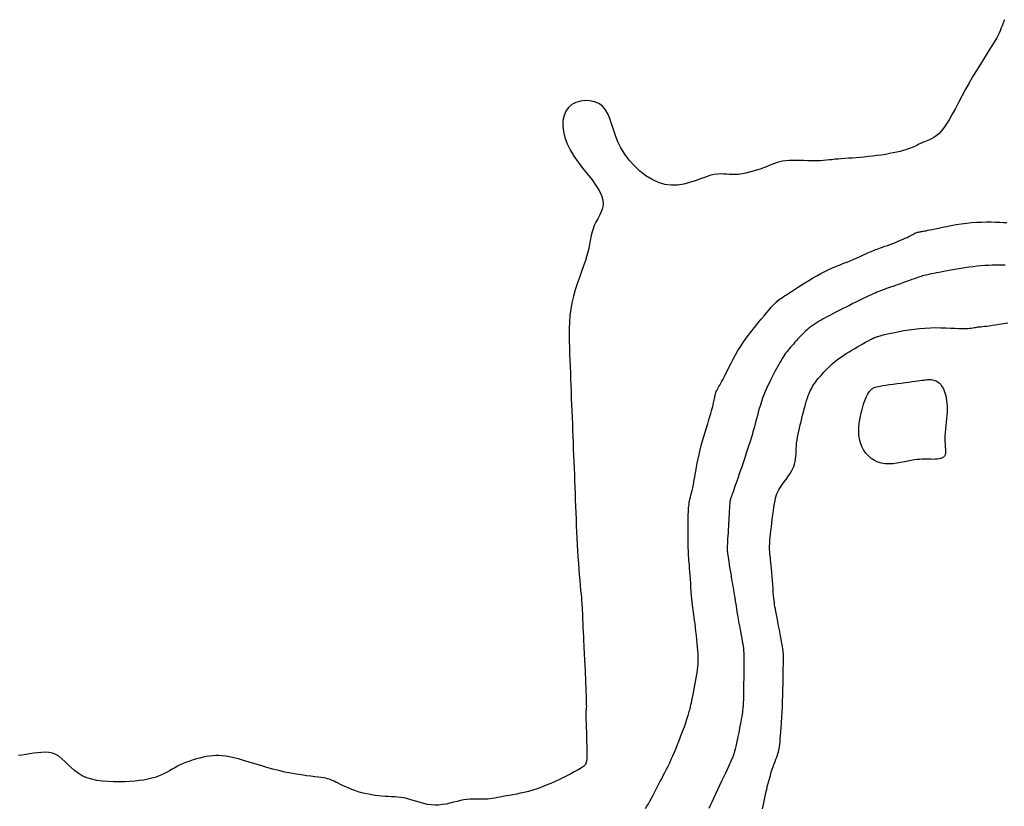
# Model space of a CAD drawing. Header units: millimetres. Extents: x 32690613 to 32693367, y 5343692 to 5344708.
# Tile 286 of 656: x 32692711 to 32692730, y 5344005 to 5344020. Entities that reach past the tile are written whole.
import ezdxf

# ---------------------------------------------------------------- set-up
doc = ezdxf.new("R2010")
doc.units = ezdxf.units.MM
doc.header["$LTSCALE"] = 20
for name, color, linetype in [('02-DGM_HL_492.50', 92, 'Continuous'), ('02-DGM_HL_493.00', 102, 'Continuous'), ('02-DGM_HL_493.50', 112, 'Continuous'), ('02-DGM_HL_494.00', 122, 'Continuous'), ('02-DGM_HL_494.50', 132, 'Continuous')]:
    doc.layers.add(name, color=color, linetype=linetype)

msp = doc.modelspace()

# ---------------------------------------------------------------- linework, layer by layer
at = {"layer": '02-DGM_HL_492.50', "elevation": 492.5, "flags": 128}
msp.add_lwpolyline([(32692730.316, 5344020.099), (32692730.303, 5344020.076), (32692730.292, 5344020.049), (32692730.281, 5344020.018), (32692730.268, 5344019.98), (32692730.252, 5344019.936), (32692730.231, 5344019.882), (32692730.201, 5344019.819), (32692730.163, 5344019.745), (32692730.114, 5344019.66), (32692730.055, 5344019.563), (32692729.989, 5344019.458), (32692729.918, 5344019.345), (32692729.843, 5344019.226), (32692729.766, 5344019.102), (32692729.689, 5344018.976), (32692729.614, 5344018.848), (32692729.543, 5344018.721), (32692729.475, 5344018.595), (32692729.411, 5344018.473), (32692729.349, 5344018.356), (32692729.29, 5344018.246), (32692729.233, 5344018.145), (32692729.178, 5344018.055), (32692729.125, 5344017.977), (32692729.073, 5344017.912), (32692729.022, 5344017.859), (32692728.973, 5344017.817), (32692728.927, 5344017.785), (32692728.884, 5344017.759), (32692728.843, 5344017.74), (32692728.807, 5344017.725), (32692728.774, 5344017.713), (32692728.745, 5344017.701), (32692728.719, 5344017.691), (32692728.697, 5344017.681), (32692728.675, 5344017.672), (32692728.655, 5344017.662), (32692728.635, 5344017.652), (32692728.613, 5344017.641), (32692728.59, 5344017.63), (32692728.564, 5344017.618), (32692728.535, 5344017.604), (32692728.503, 5344017.59), (32692728.466, 5344017.575), (32692728.424, 5344017.56), (32692728.378, 5344017.545), (32692728.325, 5344017.529), (32692728.266, 5344017.514), (32692728.201, 5344017.498), (32692728.13, 5344017.483), (32692728.055, 5344017.469), (32692727.976, 5344017.455), (32692727.894, 5344017.442), (32692727.81, 5344017.43), (32692727.726, 5344017.419), (32692727.642, 5344017.41), (32692727.559, 5344017.402), (32692727.478, 5344017.395), (32692727.399, 5344017.389), (32692727.323, 5344017.383), (32692727.248, 5344017.378), (32692727.177, 5344017.373), (32692727.109, 5344017.368), (32692727.045, 5344017.363), (32692726.985, 5344017.357), (32692726.927, 5344017.35), (32692726.871, 5344017.344), (32692726.816, 5344017.338), (32692726.76, 5344017.333), (32692726.704, 5344017.328), (32692726.644, 5344017.326), (32692726.581, 5344017.325), (32692726.514, 5344017.326), (32692726.443, 5344017.328), (32692726.37, 5344017.331), (32692726.297, 5344017.334), (32692726.223, 5344017.336), (32692726.152, 5344017.337), (32692726.083, 5344017.335), (32692726.018, 5344017.33), (32692725.958, 5344017.321), (32692725.902, 5344017.309), (32692725.849, 5344017.293), (32692725.798, 5344017.276), (32692725.746, 5344017.256), (32692725.693, 5344017.235), (32692725.638, 5344017.212), (32692725.579, 5344017.189), (32692725.515, 5344017.166), (32692725.447, 5344017.143), (32692725.376, 5344017.122), (32692725.304, 5344017.102), (32692725.232, 5344017.085), (32692725.161, 5344017.071), (32692725.093, 5344017.062), (32692725.028, 5344017.057), (32692724.968, 5344017.057), (32692724.91, 5344017.06), (32692724.855, 5344017.064), (32692724.798, 5344017.068), (32692724.739, 5344017.07), (32692724.676, 5344017.066), (32692724.606, 5344017.056), (32692724.528, 5344017.037), (32692724.441, 5344017.008), (32692724.345, 5344016.973), (32692724.241, 5344016.935), (32692724.131, 5344016.9), (32692724.015, 5344016.871), (32692723.894, 5344016.852), (32692723.771, 5344016.848), (32692723.645, 5344016.864), (32692723.519, 5344016.901), (32692723.394, 5344016.959), (32692723.272, 5344017.035), (32692723.156, 5344017.126), (32692723.046, 5344017.229), (32692722.947, 5344017.341), (32692722.858, 5344017.459), (32692722.783, 5344017.58), (32692722.723, 5344017.703), (32692722.675, 5344017.824), (32692722.635, 5344017.941), (32692722.598, 5344018.053), (32692722.562, 5344018.157), (32692722.523, 5344018.251), (32692722.476, 5344018.332), (32692722.418, 5344018.4), (32692722.346, 5344018.452), (32692722.263, 5344018.488), (32692722.173, 5344018.508), (32692722.08, 5344018.512), (32692721.987, 5344018.501), (32692721.899, 5344018.474), (32692721.819, 5344018.432), (32692721.752, 5344018.374), (32692721.7, 5344018.302), (32692721.664, 5344018.217), (32692721.644, 5344018.121), (32692721.641, 5344018.015), (32692721.653, 5344017.903), (32692721.681, 5344017.785), (32692721.725, 5344017.664), (32692721.784, 5344017.541), (32692721.859, 5344017.419), (32692721.944, 5344017.299), (32692722.034, 5344017.18), (32692722.126, 5344017.065), (32692722.214, 5344016.953), (32692722.292, 5344016.846), (32692722.357, 5344016.744), (32692722.403, 5344016.648), (32692722.427, 5344016.559), (32692722.43, 5344016.476), (32692722.419, 5344016.398), (32692722.395, 5344016.325), (32692722.363, 5344016.255), (32692722.327, 5344016.188), (32692722.291, 5344016.123), (32692722.259, 5344016.059), (32692722.234, 5344015.995), (32692722.215, 5344015.931), (32692722.199, 5344015.864), (32692722.186, 5344015.795), (32692722.173, 5344015.722), (32692722.158, 5344015.644), (32692722.14, 5344015.56), (32692722.115, 5344015.469), (32692722.084, 5344015.371), (32692722.048, 5344015.265), (32692722.008, 5344015.153), (32692721.966, 5344015.036), (32692721.924, 5344014.915), (32692721.884, 5344014.792), (32692721.848, 5344014.667), (32692721.818, 5344014.54), (32692721.795, 5344014.415), (32692721.78, 5344014.289), (32692721.77, 5344014.163), (32692721.765, 5344014.038), (32692721.764, 5344013.913), (32692721.765, 5344013.788), (32692721.769, 5344013.663), (32692721.774, 5344013.538), (32692721.779, 5344013.413), (32692721.784, 5344013.288), (32692721.789, 5344013.163), (32692721.793, 5344013.038), (32692721.798, 5344012.913), (32692721.803, 5344012.789), (32692721.808, 5344012.664), (32692721.813, 5344012.539), (32692721.818, 5344012.414), (32692721.823, 5344012.289), (32692721.828, 5344012.164), (32692721.832, 5344012.039), (32692721.837, 5344011.914), (32692721.842, 5344011.789), (32692721.847, 5344011.664), (32692721.852, 5344011.54), (32692721.857, 5344011.415), (32692721.862, 5344011.29), (32692721.867, 5344011.165), (32692721.871, 5344011.04), (32692721.876, 5344010.915), (32692721.881, 5344010.79), (32692721.886, 5344010.665), (32692721.891, 5344010.54), (32692721.896, 5344010.415), (32692721.901, 5344010.291), (32692721.906, 5344010.166), (32692721.912, 5344010.042), (32692721.917, 5344009.918), (32692721.924, 5344009.795), (32692721.931, 5344009.672), (32692721.938, 5344009.55), (32692721.947, 5344009.429), (32692721.956, 5344009.311), (32692721.965, 5344009.197), (32692721.974, 5344009.088), (32692721.983, 5344008.987), (32692721.991, 5344008.895), (32692721.999, 5344008.814), (32692722.005, 5344008.745), (32692722.01, 5344008.689), (32692722.014, 5344008.644), (32692722.017, 5344008.605), (32692722.02, 5344008.57), (32692722.022, 5344008.535), (32692722.023, 5344008.496), (32692722.025, 5344008.451), (32692722.027, 5344008.395), (32692722.03, 5344008.326), (32692722.033, 5344008.247), (32692722.037, 5344008.16), (32692722.04, 5344008.071), (32692722.044, 5344007.981), (32692722.048, 5344007.894), (32692722.051, 5344007.815), (32692722.054, 5344007.746), (32692722.057, 5344007.69), (32692722.06, 5344007.645), (32692722.062, 5344007.606), (32692722.065, 5344007.571), (32692722.067, 5344007.536), (32692722.069, 5344007.498), (32692722.072, 5344007.453), (32692722.075, 5344007.398), (32692722.078, 5344007.329), (32692722.081, 5344007.251), (32692722.085, 5344007.165), (32692722.088, 5344007.076), (32692722.092, 5344006.987), (32692722.095, 5344006.902), (32692722.098, 5344006.823), (32692722.1, 5344006.754), (32692722.101, 5344006.698), (32692722.102, 5344006.654), (32692722.103, 5344006.62), (32692722.102, 5344006.596), (32692722.102, 5344006.578), (32692722.101, 5344006.565), (32692722.1, 5344006.556), (32692722.099, 5344006.549), (32692722.098, 5344006.543), (32692722.096, 5344006.535), (32692722.095, 5344006.524), (32692722.094, 5344006.507), (32692722.094, 5344006.484), (32692722.094, 5344006.451), (32692722.094, 5344006.408), (32692722.095, 5344006.353), (32692722.097, 5344006.284), (32692722.1, 5344006.204), (32692722.103, 5344006.116), (32692722.105, 5344006.025), (32692722.108, 5344005.933), (32692722.11, 5344005.844), (32692722.112, 5344005.762), (32692722.113, 5344005.69), (32692722.112, 5344005.631), (32692722.11, 5344005.584), (32692722.107, 5344005.546), (32692722.102, 5344005.517), (32692722.096, 5344005.495), (32692722.087, 5344005.477), (32692722.076, 5344005.462), (32692722.063, 5344005.449), (32692722.047, 5344005.436), (32692722.028, 5344005.422), (32692722.005, 5344005.406), (32692721.976, 5344005.389), (32692721.942, 5344005.369), (32692721.901, 5344005.347), (32692721.853, 5344005.321), (32692721.796, 5344005.291), (32692721.73, 5344005.258), (32692721.657, 5344005.222), (32692721.577, 5344005.183), (32692721.493, 5344005.144), (32692721.405, 5344005.104), (32692721.315, 5344005.066), (32692721.225, 5344005.031), (32692721.136, 5344004.999), (32692721.049, 5344004.971), (32692720.965, 5344004.947), (32692720.884, 5344004.927), (32692720.806, 5344004.909), (32692720.732, 5344004.894), (32692720.66, 5344004.881), (32692720.593, 5344004.868), (32692720.529, 5344004.857), (32692720.468, 5344004.845), (32692720.411, 5344004.834), (32692720.358, 5344004.824), (32692720.306, 5344004.815), (32692720.256, 5344004.806), (32692720.208, 5344004.799), (32692720.161, 5344004.794), (32692720.114, 5344004.792), (32692720.067, 5344004.791), (32692720.02, 5344004.791), (32692719.971, 5344004.793), (32692719.921, 5344004.794), (32692719.869, 5344004.794), (32692719.815, 5344004.792), (32692719.758, 5344004.787), (32692719.698, 5344004.778), (32692719.634, 5344004.765), (32692719.567, 5344004.749), (32692719.497, 5344004.732), (32692719.425, 5344004.715), (32692719.352, 5344004.699), (32692719.278, 5344004.686), (32692719.204, 5344004.678), (32692719.129, 5344004.676), (32692719.056, 5344004.681), (32692718.983, 5344004.692), (32692718.912, 5344004.708), (32692718.842, 5344004.727), (32692718.773, 5344004.747), (32692718.705, 5344004.768), (32692718.639, 5344004.788), (32692718.575, 5344004.805), (32692718.513, 5344004.818), (32692718.452, 5344004.827), (32692718.392, 5344004.834), (32692718.333, 5344004.838), (32692718.273, 5344004.842), (32692718.213, 5344004.845), (32692718.152, 5344004.848), (32692718.089, 5344004.853), (32692718.024, 5344004.86), (32692717.958, 5344004.868), (32692717.891, 5344004.878), (32692717.823, 5344004.891), (32692717.755, 5344004.905), (32692717.688, 5344004.921), (32692717.622, 5344004.94), (32692717.558, 5344004.961), (32692717.496, 5344004.984), (32692717.436, 5344005.008), (32692717.379, 5344005.033), (32692717.325, 5344005.058), (32692717.275, 5344005.083), (32692717.228, 5344005.106), (32692717.186, 5344005.128), (32692717.148, 5344005.147), (32692717.114, 5344005.162), (32692717.083, 5344005.175), (32692717.053, 5344005.186), (32692717.022, 5344005.195), (32692716.987, 5344005.203), (32692716.946, 5344005.21), (32692716.898, 5344005.217), (32692716.841, 5344005.224), (32692716.773, 5344005.233), (32692716.694, 5344005.243), (32692716.606, 5344005.255), (32692716.509, 5344005.269), (32692716.406, 5344005.285), (32692716.297, 5344005.304), (32692716.184, 5344005.327), (32692716.067, 5344005.354), (32692715.948, 5344005.384), (32692715.829, 5344005.418), (32692715.71, 5344005.453), (32692715.593, 5344005.488), (32692715.48, 5344005.522), (32692715.373, 5344005.555), (32692715.271, 5344005.583), (32692715.178, 5344005.608), (32692715.095, 5344005.626), (32692715.019, 5344005.64), (32692714.949, 5344005.648), (32692714.885, 5344005.652), (32692714.824, 5344005.651), (32692714.764, 5344005.647), (32692714.705, 5344005.639), (32692714.644, 5344005.629), (32692714.58, 5344005.616), (32692714.515, 5344005.6), (32692714.448, 5344005.583), (32692714.381, 5344005.563), (32692714.314, 5344005.542), (32692714.249, 5344005.518), (32692714.187, 5344005.493), (32692714.128, 5344005.467), (32692714.072, 5344005.439), (32692714.02, 5344005.41), (32692713.969, 5344005.381), (32692713.919, 5344005.351), (32692713.869, 5344005.323), (32692713.817, 5344005.295), (32692713.762, 5344005.269), (32692713.703, 5344005.244), (32692713.638, 5344005.222), (32692713.569, 5344005.203), (32692713.494, 5344005.185), (32692713.414, 5344005.17), (32692713.328, 5344005.158), (32692713.237, 5344005.148), (32692713.141, 5344005.14), (32692713.04, 5344005.135), (32692712.933, 5344005.132), (32692712.823, 5344005.133), (32692712.712, 5344005.138), (32692712.601, 5344005.147), (32692712.493, 5344005.163), (32692712.389, 5344005.186), (32692712.291, 5344005.216), (32692712.201, 5344005.255), (32692712.121, 5344005.303), (32692712.049, 5344005.358), (32692711.983, 5344005.416), (32692711.921, 5344005.476), (32692711.863, 5344005.534), (32692711.805, 5344005.588), (32692711.746, 5344005.635), (32692711.684, 5344005.671), (32692711.618, 5344005.696), (32692711.549, 5344005.71), (32692711.476, 5344005.715), (32692711.401, 5344005.713), (32692711.324, 5344005.706), (32692711.247, 5344005.695), (32692711.171, 5344005.683), (32692711.095, 5344005.671), (32692711.021, 5344005.66), (32692710.95, 5344005.652)], dxfattribs=at)
at = {"layer": '02-DGM_HL_493.00', "elevation": 493, "flags": 128}
msp.add_lwpolyline([(32692723.267, 5344004.612), (32692723.293, 5344004.655), (32692723.321, 5344004.703), (32692723.35, 5344004.756), (32692723.382, 5344004.813), (32692723.415, 5344004.874), (32692723.448, 5344004.937), (32692723.482, 5344005.002), (32692723.516, 5344005.067), (32692723.549, 5344005.131), (32692723.582, 5344005.194), (32692723.614, 5344005.257), (32692723.646, 5344005.319), (32692723.678, 5344005.381), (32692723.709, 5344005.445), (32692723.74, 5344005.51), (32692723.771, 5344005.577), (32692723.802, 5344005.647), (32692723.834, 5344005.719), (32692723.865, 5344005.794), (32692723.896, 5344005.87), (32692723.925, 5344005.945), (32692723.954, 5344006.019), (32692723.981, 5344006.09), (32692724.006, 5344006.156), (32692724.028, 5344006.217), (32692724.047, 5344006.272), (32692724.064, 5344006.321), (32692724.079, 5344006.364), (32692724.091, 5344006.402), (32692724.102, 5344006.435), (32692724.111, 5344006.464), (32692724.118, 5344006.49), (32692724.125, 5344006.512), (32692724.13, 5344006.532), (32692724.135, 5344006.551), (32692724.14, 5344006.571), (32692724.145, 5344006.593), (32692724.151, 5344006.618), (32692724.158, 5344006.649), (32692724.165, 5344006.686), (32692724.175, 5344006.732), (32692724.186, 5344006.788), (32692724.199, 5344006.851), (32692724.212, 5344006.92), (32692724.226, 5344006.992), (32692724.24, 5344007.067), (32692724.253, 5344007.14), (32692724.265, 5344007.211), (32692724.276, 5344007.277), (32692724.284, 5344007.337), (32692724.291, 5344007.391), (32692724.296, 5344007.443), (32692724.298, 5344007.492), (32692724.299, 5344007.542), (32692724.299, 5344007.594), (32692724.296, 5344007.65), (32692724.292, 5344007.711), (32692724.287, 5344007.779), (32692724.28, 5344007.852), (32692724.272, 5344007.929), (32692724.264, 5344008.008), (32692724.255, 5344008.086), (32692724.246, 5344008.162), (32692724.237, 5344008.234), (32692724.228, 5344008.3), (32692724.22, 5344008.358), (32692724.213, 5344008.411), (32692724.206, 5344008.46), (32692724.199, 5344008.507), (32692724.193, 5344008.555), (32692724.186, 5344008.605), (32692724.18, 5344008.66), (32692724.175, 5344008.722), (32692724.169, 5344008.791), (32692724.163, 5344008.867), (32692724.157, 5344008.948), (32692724.152, 5344009.03), (32692724.147, 5344009.112), (32692724.141, 5344009.191), (32692724.136, 5344009.265), (32692724.131, 5344009.332), (32692724.127, 5344009.389), (32692724.122, 5344009.44), (32692724.118, 5344009.486), (32692724.114, 5344009.53), (32692724.111, 5344009.573), (32692724.108, 5344009.619), (32692724.106, 5344009.669), (32692724.104, 5344009.726), (32692724.102, 5344009.792), (32692724.102, 5344009.865), (32692724.101, 5344009.943), (32692724.101, 5344010.024), (32692724.102, 5344010.104), (32692724.102, 5344010.182), (32692724.103, 5344010.256), (32692724.104, 5344010.323), (32692724.105, 5344010.381), (32692724.107, 5344010.431), (32692724.109, 5344010.475), (32692724.111, 5344010.515), (32692724.114, 5344010.55), (32692724.119, 5344010.584), (32692724.124, 5344010.617), (32692724.13, 5344010.65), (32692724.138, 5344010.686), (32692724.147, 5344010.724), (32692724.157, 5344010.765), (32692724.168, 5344010.81), (32692724.179, 5344010.857), (32692724.191, 5344010.909), (32692724.204, 5344010.965), (32692724.216, 5344011.026), (32692724.228, 5344011.091), (32692724.24, 5344011.161), (32692724.253, 5344011.235), (32692724.267, 5344011.313), (32692724.282, 5344011.393), (32692724.298, 5344011.477), (32692724.316, 5344011.563), (32692724.337, 5344011.651), (32692724.359, 5344011.739), (32692724.384, 5344011.829), (32692724.41, 5344011.917), (32692724.436, 5344012.003), (32692724.462, 5344012.087), (32692724.486, 5344012.165), (32692724.509, 5344012.239), (32692724.53, 5344012.306), (32692724.548, 5344012.366), (32692724.563, 5344012.418), (32692724.576, 5344012.465), (32692724.587, 5344012.506), (32692724.596, 5344012.543), (32692724.603, 5344012.575), (32692724.609, 5344012.605), (32692724.614, 5344012.632), (32692724.619, 5344012.658), (32692724.623, 5344012.683), (32692724.628, 5344012.706), (32692724.633, 5344012.729), (32692724.638, 5344012.752), (32692724.645, 5344012.774), (32692724.654, 5344012.797), (32692724.664, 5344012.82), (32692724.676, 5344012.843), (32692724.69, 5344012.868), (32692724.706, 5344012.896), (32692724.724, 5344012.926), (32692724.744, 5344012.96), (32692724.766, 5344012.999), (32692724.79, 5344013.043), (32692724.816, 5344013.093), (32692724.844, 5344013.149), (32692724.874, 5344013.213), (32692724.907, 5344013.281), (32692724.944, 5344013.355), (32692724.984, 5344013.434), (32692725.029, 5344013.516), (32692725.08, 5344013.602), (32692725.136, 5344013.691), (32692725.198, 5344013.782), (32692725.264, 5344013.874), (32692725.332, 5344013.965), (32692725.402, 5344014.053), (32692725.47, 5344014.137), (32692725.534, 5344014.216), (32692725.594, 5344014.287), (32692725.647, 5344014.349), (32692725.692, 5344014.402), (32692725.729, 5344014.445), (32692725.76, 5344014.48), (32692725.786, 5344014.509), (32692725.808, 5344014.532), (32692725.828, 5344014.552), (32692725.847, 5344014.568), (32692725.866, 5344014.584), (32692725.886, 5344014.599), (32692725.909, 5344014.615), (32692725.934, 5344014.633), (32692725.963, 5344014.652), (32692725.997, 5344014.674), (32692726.035, 5344014.698), (32692726.08, 5344014.727), (32692726.13, 5344014.76), (32692726.188, 5344014.798), (32692726.251, 5344014.84), (32692726.32, 5344014.885), (32692726.393, 5344014.931), (32692726.469, 5344014.979), (32692726.547, 5344015.026), (32692726.627, 5344015.071), (32692726.706, 5344015.115), (32692726.785, 5344015.155), (32692726.863, 5344015.192), (32692726.939, 5344015.226), (32692727.013, 5344015.257), (32692727.086, 5344015.287), (32692727.155, 5344015.315), (32692727.222, 5344015.341), (32692727.285, 5344015.367), (32692727.345, 5344015.392), (32692727.401, 5344015.416), (32692727.454, 5344015.439), (32692727.503, 5344015.461), (32692727.548, 5344015.481), (32692727.59, 5344015.5), (32692727.629, 5344015.518), (32692727.664, 5344015.534), (32692727.696, 5344015.548), (32692727.726, 5344015.561), (32692727.755, 5344015.572), (32692727.784, 5344015.584), (32692727.814, 5344015.595), (32692727.846, 5344015.607), (32692727.881, 5344015.619), (32692727.92, 5344015.634), (32692727.965, 5344015.65), (32692728.014, 5344015.668), (32692728.066, 5344015.687), (32692728.119, 5344015.706), (32692728.173, 5344015.727), (32692728.225, 5344015.747), (32692728.275, 5344015.768), (32692728.322, 5344015.788), (32692728.363, 5344015.806), (32692728.401, 5344015.824), (32692728.434, 5344015.841), (32692728.463, 5344015.857), (32692728.49, 5344015.871), (32692728.514, 5344015.884), (32692728.535, 5344015.895), (32692728.556, 5344015.905), (32692728.574, 5344015.913), (32692728.592, 5344015.919), (32692728.609, 5344015.925), (32692728.626, 5344015.929), (32692728.642, 5344015.933), (32692728.658, 5344015.936), (32692728.674, 5344015.939), (32692728.691, 5344015.941), (32692728.708, 5344015.944), (32692728.727, 5344015.947), (32692728.749, 5344015.951), (32692728.775, 5344015.956), (32692728.807, 5344015.963), (32692728.846, 5344015.971), (32692728.893, 5344015.981), (32692728.95, 5344015.993), (32692729.017, 5344016.007), (32692729.094, 5344016.024), (32692729.178, 5344016.041), (32692729.269, 5344016.059), (32692729.365, 5344016.076), (32692729.464, 5344016.091), (32692729.565, 5344016.105), (32692729.666, 5344016.115), (32692729.767, 5344016.122), (32692729.865, 5344016.126), (32692729.961, 5344016.127), (32692730.053, 5344016.127), (32692730.139, 5344016.124), (32692730.22, 5344016.121), (32692730.295, 5344016.118), (32692730.362, 5344016.115)], dxfattribs=at)
at = {"layer": '02-DGM_HL_493.50', "elevation": 493.5, "flags": 128}
msp.add_lwpolyline([(32692730.329, 5344015.282), (32692730.268, 5344015.282), (32692730.204, 5344015.282), (32692730.138, 5344015.28), (32692730.069, 5344015.278), (32692729.998, 5344015.274), (32692729.926, 5344015.27), (32692729.851, 5344015.264), (32692729.774, 5344015.257), (32692729.696, 5344015.248), (32692729.616, 5344015.238), (32692729.536, 5344015.226), (32692729.456, 5344015.214), (32692729.377, 5344015.2), (32692729.301, 5344015.187), (32692729.227, 5344015.173), (32692729.157, 5344015.16), (32692729.092, 5344015.148), (32692729.033, 5344015.137), (32692728.979, 5344015.126), (32692728.93, 5344015.117), (32692728.885, 5344015.108), (32692728.844, 5344015.099), (32692728.806, 5344015.091), (32692728.771, 5344015.083), (32692728.738, 5344015.075), (32692728.706, 5344015.067), (32692728.676, 5344015.058), (32692728.645, 5344015.048), (32692728.612, 5344015.037), (32692728.578, 5344015.026), (32692728.539, 5344015.012), (32692728.496, 5344014.997), (32692728.447, 5344014.979), (32692728.392, 5344014.959), (32692728.332, 5344014.938), (32692728.269, 5344014.915), (32692728.205, 5344014.892), (32692728.14, 5344014.868), (32692728.078, 5344014.846), (32692728.02, 5344014.825), (32692727.967, 5344014.806), (32692727.921, 5344014.789), (32692727.881, 5344014.774), (32692727.845, 5344014.761), (32692727.81, 5344014.747), (32692727.775, 5344014.732), (32692727.738, 5344014.716), (32692727.698, 5344014.698), (32692727.651, 5344014.676), (32692727.598, 5344014.651), (32692727.538, 5344014.622), (32692727.474, 5344014.591), (32692727.407, 5344014.558), (32692727.339, 5344014.524), (32692727.27, 5344014.49), (32692727.204, 5344014.457), (32692727.14, 5344014.425), (32692727.081, 5344014.395), (32692727.026, 5344014.367), (32692726.975, 5344014.34), (32692726.927, 5344014.315), (32692726.882, 5344014.291), (32692726.838, 5344014.268), (32692726.796, 5344014.245), (32692726.755, 5344014.223), (32692726.715, 5344014.2), (32692726.675, 5344014.177), (32692726.635, 5344014.153), (32692726.596, 5344014.128), (32692726.557, 5344014.102), (32692726.519, 5344014.075), (32692726.481, 5344014.046), (32692726.443, 5344014.015), (32692726.406, 5344013.981), (32692726.369, 5344013.946), (32692726.332, 5344013.91), (32692726.297, 5344013.873), (32692726.263, 5344013.837), (32692726.229, 5344013.8), (32692726.198, 5344013.764), (32692726.168, 5344013.73), (32692726.14, 5344013.698), (32692726.113, 5344013.667), (32692726.088, 5344013.637), (32692726.063, 5344013.607), (32692726.04, 5344013.578), (32692726.017, 5344013.548), (32692725.995, 5344013.516), (32692725.972, 5344013.483), (32692725.95, 5344013.448), (32692725.927, 5344013.41), (32692725.905, 5344013.371), (32692725.881, 5344013.329), (32692725.857, 5344013.285), (32692725.833, 5344013.239), (32692725.807, 5344013.191), (32692725.781, 5344013.141), (32692725.754, 5344013.088), (32692725.726, 5344013.034), (32692725.698, 5344012.977), (32692725.67, 5344012.919), (32692725.642, 5344012.859), (32692725.615, 5344012.797), (32692725.589, 5344012.733), (32692725.565, 5344012.668), (32692725.541, 5344012.601), (32692725.52, 5344012.533), (32692725.499, 5344012.464), (32692725.48, 5344012.395), (32692725.461, 5344012.327), (32692725.443, 5344012.259), (32692725.426, 5344012.193), (32692725.409, 5344012.129), (32692725.392, 5344012.066), (32692725.375, 5344012.005), (32692725.357, 5344011.944), (32692725.338, 5344011.881), (32692725.317, 5344011.815), (32692725.295, 5344011.744), (32692725.27, 5344011.669), (32692725.243, 5344011.586), (32692725.212, 5344011.496), (32692725.18, 5344011.401), (32692725.147, 5344011.302), (32692725.113, 5344011.204), (32692725.081, 5344011.109), (32692725.05, 5344011.02), (32692725.022, 5344010.939), (32692724.998, 5344010.869), (32692724.978, 5344010.812), (32692724.963, 5344010.768), (32692724.951, 5344010.734), (32692724.942, 5344010.709), (32692724.936, 5344010.691), (32692724.932, 5344010.679), (32692724.929, 5344010.67), (32692724.927, 5344010.664), (32692724.925, 5344010.658), (32692724.924, 5344010.653), (32692724.923, 5344010.646), (32692724.922, 5344010.638), (32692724.921, 5344010.629), (32692724.92, 5344010.617), (32692724.919, 5344010.602), (32692724.918, 5344010.583), (32692724.916, 5344010.56), (32692724.914, 5344010.532), (32692724.913, 5344010.5), (32692724.91, 5344010.464), (32692724.908, 5344010.423), (32692724.905, 5344010.378), (32692724.902, 5344010.328), (32692724.899, 5344010.273), (32692724.895, 5344010.214), (32692724.892, 5344010.152), (32692724.888, 5344010.088), (32692724.885, 5344010.025), (32692724.881, 5344009.963), (32692724.878, 5344009.905), (32692724.875, 5344009.852), (32692724.872, 5344009.806), (32692724.871, 5344009.769), (32692724.869, 5344009.738), (32692724.869, 5344009.711), (32692724.869, 5344009.688), (32692724.87, 5344009.665), (32692724.872, 5344009.641), (32692724.875, 5344009.614), (32692724.88, 5344009.583), (32692724.885, 5344009.545), (32692724.892, 5344009.501), (32692724.9, 5344009.452), (32692724.908, 5344009.399), (32692724.917, 5344009.344), (32692724.927, 5344009.286), (32692724.937, 5344009.227), (32692724.946, 5344009.168), (32692724.956, 5344009.11), (32692724.966, 5344009.054), (32692724.975, 5344009), (32692724.984, 5344008.948), (32692724.992, 5344008.9), (32692724.999, 5344008.857), (32692725.006, 5344008.817), (32692725.011, 5344008.783), (32692725.016, 5344008.755), (32692725.02, 5344008.73), (32692725.023, 5344008.707), (32692725.027, 5344008.683), (32692725.031, 5344008.656), (32692725.036, 5344008.623), (32692725.043, 5344008.584), (32692725.051, 5344008.534), (32692725.061, 5344008.474), (32692725.073, 5344008.404), (32692725.086, 5344008.328), (32692725.1, 5344008.248), (32692725.115, 5344008.167), (32692725.129, 5344008.089), (32692725.142, 5344008.015), (32692725.154, 5344007.948), (32692725.164, 5344007.89), (32692725.173, 5344007.841), (32692725.18, 5344007.796), (32692725.186, 5344007.753), (32692725.19, 5344007.71), (32692725.193, 5344007.664), (32692725.196, 5344007.613), (32692725.197, 5344007.554), (32692725.197, 5344007.485), (32692725.197, 5344007.408), (32692725.197, 5344007.326), (32692725.195, 5344007.241), (32692725.194, 5344007.157), (32692725.192, 5344007.075), (32692725.191, 5344006.999), (32692725.19, 5344006.931), (32692725.188, 5344006.874), (32692725.188, 5344006.826), (32692725.187, 5344006.787), (32692725.186, 5344006.755), (32692725.186, 5344006.728), (32692725.185, 5344006.706), (32692725.185, 5344006.687), (32692725.184, 5344006.669), (32692725.183, 5344006.652), (32692725.182, 5344006.634), (32692725.181, 5344006.615), (32692725.179, 5344006.594), (32692725.176, 5344006.569), (32692725.172, 5344006.539), (32692725.167, 5344006.505), (32692725.161, 5344006.465), (32692725.153, 5344006.418), (32692725.144, 5344006.366), (32692725.134, 5344006.31), (32692725.123, 5344006.251), (32692725.112, 5344006.192), (32692725.101, 5344006.133), (32692725.09, 5344006.076), (32692725.08, 5344006.023), (32692725.07, 5344005.975), (32692725.061, 5344005.932), (32692725.052, 5344005.893), (32692725.044, 5344005.858), (32692725.037, 5344005.827), (32692725.031, 5344005.8), (32692725.025, 5344005.776), (32692725.02, 5344005.755), (32692725.015, 5344005.737), (32692725.011, 5344005.721), (32692725.007, 5344005.707), (32692725.003, 5344005.694), (32692724.999, 5344005.681), (32692724.995, 5344005.668), (32692724.99, 5344005.655), (32692724.985, 5344005.641), (32692724.979, 5344005.625), (32692724.971, 5344005.606), (32692724.962, 5344005.584), (32692724.95, 5344005.557), (32692724.936, 5344005.523), (32692724.917, 5344005.482), (32692724.895, 5344005.433), (32692724.867, 5344005.375), (32692724.835, 5344005.306), (32692724.799, 5344005.229), (32692724.76, 5344005.147), (32692724.719, 5344005.061), (32692724.678, 5344004.974), (32692724.638, 5344004.889), (32692724.6, 5344004.808), (32692724.566, 5344004.734), (32692724.536, 5344004.667), (32692724.51, 5344004.608)], dxfattribs=at)
at = {"layer": '02-DGM_HL_494.00', "elevation": 494, "flags": 128}
msp.add_lwpolyline([(32692725.561, 5344004.605), (32692725.573, 5344004.661), (32692725.586, 5344004.721), (32692725.599, 5344004.785), (32692725.614, 5344004.851), (32692725.629, 5344004.92), (32692725.645, 5344004.99), (32692725.662, 5344005.059), (32692725.68, 5344005.129), (32692725.698, 5344005.196), (32692725.716, 5344005.261), (32692725.735, 5344005.322), (32692725.754, 5344005.38), (32692725.773, 5344005.435), (32692725.792, 5344005.486), (32692725.809, 5344005.533), (32692725.826, 5344005.577), (32692725.841, 5344005.618), (32692725.854, 5344005.655), (32692725.865, 5344005.689), (32692725.875, 5344005.721), (32692725.883, 5344005.753), (32692725.89, 5344005.787), (32692725.896, 5344005.824), (32692725.901, 5344005.866), (32692725.907, 5344005.915), (32692725.912, 5344005.973), (32692725.918, 5344006.041), (32692725.924, 5344006.118), (32692725.93, 5344006.203), (32692725.936, 5344006.296), (32692725.942, 5344006.395), (32692725.948, 5344006.499), (32692725.953, 5344006.607), (32692725.958, 5344006.719), (32692725.961, 5344006.832), (32692725.964, 5344006.946), (32692725.967, 5344007.057), (32692725.969, 5344007.164), (32692725.97, 5344007.265), (32692725.971, 5344007.357), (32692725.972, 5344007.439), (32692725.972, 5344007.509), (32692725.973, 5344007.565), (32692725.973, 5344007.609), (32692725.972, 5344007.646), (32692725.97, 5344007.678), (32692725.967, 5344007.71), (32692725.963, 5344007.743), (32692725.956, 5344007.783), (32692725.947, 5344007.831), (32692725.936, 5344007.891), (32692725.923, 5344007.961), (32692725.908, 5344008.037), (32692725.893, 5344008.117), (32692725.877, 5344008.199), (32692725.862, 5344008.278), (32692725.848, 5344008.352), (32692725.835, 5344008.419), (32692725.824, 5344008.477), (32692725.815, 5344008.526), (32692725.807, 5344008.57), (32692725.801, 5344008.61), (32692725.795, 5344008.651), (32692725.79, 5344008.694), (32692725.785, 5344008.742), (32692725.78, 5344008.796), (32692725.774, 5344008.86), (32692725.769, 5344008.932), (32692725.763, 5344009.009), (32692725.757, 5344009.088), (32692725.751, 5344009.168), (32692725.744, 5344009.246), (32692725.738, 5344009.319), (32692725.733, 5344009.385), (32692725.727, 5344009.443), (32692725.722, 5344009.493), (32692725.717, 5344009.536), (32692725.713, 5344009.574), (32692725.709, 5344009.607), (32692725.706, 5344009.636), (32692725.704, 5344009.663), (32692725.702, 5344009.689), (32692725.701, 5344009.716), (32692725.701, 5344009.743), (32692725.701, 5344009.773), (32692725.703, 5344009.807), (32692725.706, 5344009.845), (32692725.709, 5344009.888), (32692725.714, 5344009.939), (32692725.72, 5344009.997), (32692725.727, 5344010.064), (32692725.736, 5344010.138), (32692725.745, 5344010.216), (32692725.755, 5344010.297), (32692725.765, 5344010.377), (32692725.776, 5344010.456), (32692725.787, 5344010.529), (32692725.798, 5344010.596), (32692725.809, 5344010.655), (32692725.82, 5344010.706), (32692725.832, 5344010.751), (32692725.846, 5344010.791), (32692725.861, 5344010.829), (32692725.88, 5344010.865), (32692725.902, 5344010.902), (32692725.927, 5344010.94), (32692725.957, 5344010.982), (32692725.99, 5344011.026), (32692726.024, 5344011.073), (32692726.059, 5344011.121), (32692726.093, 5344011.171), (32692726.125, 5344011.221), (32692726.153, 5344011.272), (32692726.176, 5344011.323), (32692726.193, 5344011.373), (32692726.205, 5344011.422), (32692726.212, 5344011.472), (32692726.217, 5344011.521), (32692726.22, 5344011.572), (32692726.221, 5344011.623), (32692726.223, 5344011.675), (32692726.227, 5344011.728), (32692726.233, 5344011.784), (32692726.241, 5344011.84), (32692726.251, 5344011.899), (32692726.262, 5344011.958), (32692726.275, 5344012.019), (32692726.289, 5344012.081), (32692726.304, 5344012.143), (32692726.319, 5344012.206), (32692726.334, 5344012.269), (32692726.35, 5344012.332), (32692726.366, 5344012.394), (32692726.381, 5344012.455), (32692726.397, 5344012.514), (32692726.413, 5344012.57), (32692726.429, 5344012.623), (32692726.445, 5344012.673), (32692726.461, 5344012.718), (32692726.477, 5344012.759), (32692726.493, 5344012.797), (32692726.51, 5344012.832), (32692726.528, 5344012.865), (32692726.546, 5344012.897), (32692726.565, 5344012.927), (32692726.586, 5344012.958), (32692726.609, 5344012.989), (32692726.632, 5344013.02), (32692726.657, 5344013.051), (32692726.683, 5344013.083), (32692726.711, 5344013.114), (32692726.739, 5344013.146), (32692726.768, 5344013.178), (32692726.799, 5344013.21), (32692726.83, 5344013.242), (32692726.862, 5344013.274), (32692726.895, 5344013.306), (32692726.931, 5344013.339), (32692726.969, 5344013.372), (32692727.01, 5344013.405), (32692727.054, 5344013.439), (32692727.102, 5344013.473), (32692727.153, 5344013.508), (32692727.207, 5344013.543), (32692727.263, 5344013.578), (32692727.319, 5344013.611), (32692727.373, 5344013.644), (32692727.425, 5344013.674), (32692727.474, 5344013.701), (32692727.517, 5344013.726), (32692727.555, 5344013.747), (32692727.587, 5344013.765), (32692727.614, 5344013.779), (32692727.636, 5344013.792), (32692727.655, 5344013.802), (32692727.671, 5344013.81), (32692727.685, 5344013.817), (32692727.697, 5344013.823), (32692727.708, 5344013.829), (32692727.718, 5344013.834), (32692727.727, 5344013.839), (32692727.737, 5344013.844), (32692727.746, 5344013.848), (32692727.756, 5344013.852), (32692727.766, 5344013.857), (32692727.777, 5344013.861), (32692727.79, 5344013.866), (32692727.804, 5344013.872), (32692727.823, 5344013.878), (32692727.846, 5344013.885), (32692727.876, 5344013.893), (32692727.913, 5344013.903), (32692727.959, 5344013.915), (32692728.016, 5344013.928), (32692728.083, 5344013.943), (32692728.161, 5344013.96), (32692728.247, 5344013.977), (32692728.34, 5344013.994), (32692728.438, 5344014.01), (32692728.541, 5344014.024), (32692728.646, 5344014.036), (32692728.752, 5344014.045), (32692728.858, 5344014.05), (32692728.962, 5344014.052), (32692729.063, 5344014.051), (32692729.16, 5344014.048), (32692729.251, 5344014.045), (32692729.336, 5344014.041), (32692729.412, 5344014.038), (32692729.48, 5344014.036), (32692729.537, 5344014.035), (32692729.586, 5344014.037), (32692729.627, 5344014.04), (32692729.662, 5344014.043), (32692729.692, 5344014.048), (32692729.719, 5344014.052), (32692729.743, 5344014.057), (32692729.768, 5344014.061), (32692729.792, 5344014.065), (32692729.819, 5344014.068), (32692729.848, 5344014.071), (32692729.881, 5344014.075), (32692729.919, 5344014.079), (32692729.963, 5344014.084), (32692730.013, 5344014.091), (32692730.071, 5344014.099), (32692730.137, 5344014.109), (32692730.211, 5344014.12), (32692730.291, 5344014.132), (32692730.377, 5344014.145)], dxfattribs=at)
at = {"layer": '02-DGM_HL_494.50', "elevation": 494.5, "flags": 128}
msp.add_lwpolyline([(32692728.866, 5344011.467), (32692728.825, 5344011.467), (32692728.783, 5344011.468), (32692728.74, 5344011.469), (32692728.695, 5344011.468), (32692728.648, 5344011.466), (32692728.597, 5344011.462), (32692728.543, 5344011.456), (32692728.483, 5344011.446), (32692728.419, 5344011.433), (32692728.349, 5344011.417), (32692728.277, 5344011.402), (32692728.202, 5344011.389), (32692728.125, 5344011.379), (32692728.049, 5344011.375), (32692727.973, 5344011.378), (32692727.899, 5344011.39), (32692727.828, 5344011.412), (32692727.761, 5344011.444), (32692727.699, 5344011.485), (32692727.642, 5344011.534), (32692727.591, 5344011.59), (32692727.547, 5344011.652), (32692727.511, 5344011.719), (32692727.484, 5344011.79), (32692727.466, 5344011.864), (32692727.456, 5344011.941), (32692727.453, 5344012.018), (32692727.456, 5344012.096), (32692727.463, 5344012.172), (32692727.474, 5344012.246), (32692727.488, 5344012.316), (32692727.502, 5344012.382), (32692727.517, 5344012.442), (32692727.532, 5344012.497), (32692727.546, 5344012.547), (32692727.561, 5344012.592), (32692727.575, 5344012.632), (32692727.589, 5344012.668), (32692727.603, 5344012.699), (32692727.616, 5344012.727), (32692727.629, 5344012.751), (32692727.642, 5344012.772), (32692727.655, 5344012.791), (32692727.667, 5344012.806), (32692727.679, 5344012.82), (32692727.691, 5344012.831), (32692727.703, 5344012.842), (32692727.715, 5344012.851), (32692727.726, 5344012.859), (32692727.739, 5344012.868), (32692727.755, 5344012.875), (32692727.774, 5344012.883), (32692727.8, 5344012.89), (32692727.832, 5344012.898), (32692727.872, 5344012.906), (32692727.922, 5344012.915), (32692727.983, 5344012.924), (32692728.052, 5344012.934), (32692728.127, 5344012.944), (32692728.206, 5344012.954), (32692728.285, 5344012.964), (32692728.363, 5344012.974), (32692728.436, 5344012.983), (32692728.503, 5344012.992), (32692728.56, 5344013), (32692728.61, 5344013.007), (32692728.652, 5344013.013), (32692728.689, 5344013.019), (32692728.721, 5344013.023), (32692728.749, 5344013.027), (32692728.775, 5344013.03), (32692728.8, 5344013.031), (32692728.825, 5344013.032), (32692728.85, 5344013.032), (32692728.875, 5344013.031), (32692728.9, 5344013.027), (32692728.924, 5344013.022), (32692728.948, 5344013.015), (32692728.971, 5344013.006), (32692728.994, 5344012.993), (32692729.015, 5344012.979), (32692729.036, 5344012.961), (32692729.056, 5344012.94), (32692729.074, 5344012.917), (32692729.092, 5344012.89), (32692729.108, 5344012.861), (32692729.123, 5344012.829), (32692729.137, 5344012.793), (32692729.15, 5344012.755), (32692729.161, 5344012.714), (32692729.17, 5344012.669), (32692729.178, 5344012.622), (32692729.184, 5344012.571), (32692729.187, 5344012.516), (32692729.188, 5344012.459), (32692729.187, 5344012.398), (32692729.183, 5344012.334), (32692729.177, 5344012.267), (32692729.17, 5344012.199), (32692729.162, 5344012.13), (32692729.155, 5344012.061), (32692729.149, 5344011.994), (32692729.145, 5344011.929), (32692729.143, 5344011.867), (32692729.144, 5344011.809), (32692729.148, 5344011.755), (32692729.152, 5344011.706), (32692729.155, 5344011.661), (32692729.157, 5344011.621), (32692729.155, 5344011.585), (32692729.149, 5344011.555), (32692729.137, 5344011.53), (32692729.118, 5344011.51), (32692729.093, 5344011.494), (32692729.062, 5344011.483), (32692729.028, 5344011.475), (32692728.99, 5344011.47), (32692728.95, 5344011.467), (32692728.908, 5344011.466)], close=True, dxfattribs=at)

doc.saveas('drawing.dxf')
